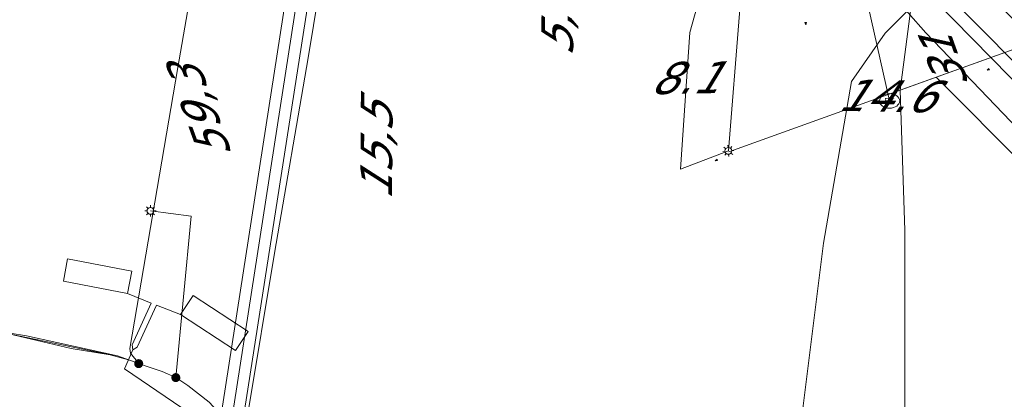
# Model space of a CAD drawing. Header units: metres. Extents: x 124576 to 133557, y 395865 to 402386.
# Tile 287 of 447: x 128449 to 128493, y 402153 to 402170. Entities that reach past the tile are written whole.
import ezdxf
from ezdxf.enums import TextEntityAlignment as Align

# ---------------------------------------------------------------- set-up
doc = ezdxf.new("R2010")
doc.units = ezdxf.units.M
doc.header["$MEASUREMENT"] = 0
for name, color, linetype, lineweight, true_color in [('LG_Datatransport_Gebroeders_Van_der_Donk_BV_(FTTX)', 3, 'Continuous', 13, 0x00ff00), ('LG_Datatransport_KPN_BV', 3, 'Continuous', 13, 0x00ff00), ('LG_Laag_Spanning_Enexis_Netbeheer_BV', 7, 'Continuous', 13, 0x960000), ('LG_Laag_Spanning_Gemeente_Tilburg_Ruimtelijke_Uitvoering', 7, 'Continuous', 13, 0x960000), ('LG_Midden_Spanning_Enexis_Netbeheer_BV', 7, 'Continuous', 13, 0xd20000), ('LG_Riool_Onder_Druk_New_Water_Business_Tilburg_BV', 5, 'Continuous', 13, 0x0000ff), ('LG_unet-4_Brabant_Water', 5, 'Continuous', 13, 0x0000ff)]:
    doc.layers.add(name, color=color, linetype=linetype, lineweight=lineweight, true_color=true_color)
for name, color, linetype, lineweight in [('LG_Laag_Spanning_P_Enexis_Netbeheer_BV', 7, 'Continuous', 0), ('LG_n00003_Spitters_Electrotechniek_BV', 7, 'Continuous', 13), ('LG_unet-4_P_Brabant_Water', 7, 'Continuous', 0), ('MV_Datatransport', 7, 'Continuous', 0), ('MV_Gas_Lage_Druk_pijl', 7, 'Continuous', 0), ('MV_Laag_Spanning', 7, 'Continuous', 0), ('MV_Laag_Spanning_lijn', 7, 'Continuous', 0), ('MV_Laag_Spanning_pijl', 7, 'Continuous', 0), ('MV_Midden_Spanning_lijn', 7, 'Continuous', 0), ('MV_Midden_Spanning_pijl', 7, 'Continuous', 0), ('MV_unet-4', 7, 'Continuous', 0)]:
    doc.layers.add(name, color=color, linetype=linetype, lineweight=lineweight)
doc.styles.add('Klic_Annotatie', font='verdanai.ttf', dxfattribs={"oblique": 20, "height": 1.4})
doc.styles.add('Style-Arial', font='arial.ttf')

# ---------------------------------------------------------------- blocks, each defined once
blk = doc.blocks.new('Mof')
at = {"layer": 'LG_Laag_Spanning_P_Enexis_Netbeheer_BV'}
h = blk.add_hatch(color=256, dxfattribs=at)
edge = h.paths.add_edge_path()
edge.add_arc((0, 0), 2, 0, 360)
blk = doc.blocks.new('Streetlight')
at = {"layer": 'LG_Laag_Spanning_P_Enexis_Netbeheer_BV'}
for p, q in [((-1.77, 1.77), (-1.06, 1.06)), ((0, 2.5), (0, 1.5)), ((1.77, 1.77), (1.06, 1.06)), ((-1.06, -1.06), (-1.77, -1.77)), ((0, -1.5), (0, -2.5)), ((1.06, -1.06), (1.77, -1.77))]:
    blk.add_line(p, q, dxfattribs=at)
at = {"layer": 'LG_Laag_Spanning_P_Enexis_Netbeheer_BV', "flags": 128}
for points in [[(-2.5, 0), (-1.5, 0)], [(1.5, 0), (2.5, 0)]]:
    blk.add_lwpolyline(points, dxfattribs=at)
at = {"layer": 'LG_Laag_Spanning_P_Enexis_Netbeheer_BV'}
blk.add_circle((0, 0), 1.5, dxfattribs=at)
blk = doc.blocks.new('m_pijl')
at = {"layer": 'MV_Laag_Spanning_pijl'}
blk.add_hatch(color=7, dxfattribs=at).paths.add_polyline_path([(-1, -0.33), (-1, 0), (-1, 0.33), (0, 0)])
at = {"layer": 'MV_Laag_Spanning_pijl', "flags": 128}
blk.add_lwpolyline([(-1, 0), (-1, 0.33), (0, 0), (-1, -0.33), (-1, 0)], close=True, dxfattribs=at)
blk = doc.blocks.new('m_pijl_1')
at = {"layer": 'MV_Midden_Spanning_pijl'}
blk.add_hatch(color=7, dxfattribs=at).paths.add_polyline_path([(-1, -0.33), (-1, 0), (-1, 0.33), (0, 0)])
at = {"layer": 'MV_Midden_Spanning_pijl', "flags": 128}
blk.add_lwpolyline([(-1, 0), (-1, 0.33), (0, 0), (-1, -0.33), (-1, 0)], close=True, dxfattribs=at)
blk = doc.blocks.new('m_pijl_2')
at = {"layer": 'MV_Gas_Lage_Druk_pijl'}
blk.add_hatch(color=7, dxfattribs=at).paths.add_polyline_path([(-1, -0.33), (-1, 0), (-1, 0.33), (0, 0)])
at = {"layer": 'MV_Gas_Lage_Druk_pijl', "flags": 128}
blk.add_lwpolyline([(-1, 0), (-1, 0.33), (0, 0), (-1, -0.33), (-1, 0)], close=True, dxfattribs=at)
blk = doc.blocks.new('FireHydrant')
at = {"layer": 'LG_unet-4_P_Brabant_Water'}
blk.add_ellipse((0, 0), major_axis=(4.45, 0), ratio=0.727642, dxfattribs=at)
at = {"layer": 'LG_unet-4_P_Brabant_Water', "style": 'Style-Arial'}
blk.add_text('BK', height=2.5, dxfattribs=at).set_placement((0, 0), align=Align.MIDDLE_CENTER)

msp = doc.modelspace()

# ---------------------------------------------------------------- linework, layer by layer
at = {"layer": 'LG_Datatransport_Gebroeders_Van_der_Donk_BV_(FTTX)', "flags": 128}
msp.add_lwpolyline([(128399.337, 402155.708), (128447.387, 402149.329), (128458.76, 402146.966), (128461.476, 402147.391), (128483.824, 402143.995), (128484.48, 402144.065), (128484.481, 402144.374), (128483.105, 402146.955), (128484.781, 402160.363), (128486.024, 402167.491), (128487.509, 402169.621), (128490.394, 402172.54), (128491.397, 402172.03), (128539.627, 402123.53), (128603.564, 402054.74), (128635.722, 402020.021), (128655.99, 401998.242), (128662.323, 401992.553), (128666.764, 401989.462), (128672.874, 401985.21), (128766.677, 401931.695)], dxfattribs=at)
at = {"layer": 'LG_Datatransport_KPN_BV', "flags": 128}
for points in [[(128466.04, 402210.161), (128464.822, 402192.598), (128464.221, 402184.637), (128464.097, 402182.99), (128463.967, 402181.262), (128462.975, 402174.259), (128462.033, 402168.535), (128460.541, 402159.919), (128459.381, 402152.923), (128458.324, 402147.544), (128457.577, 402143.582), (128457.025, 402140.914), (128455.993, 402136.573), (128454.642, 402130.853), (128454.384, 402129.792), (128453.036, 402126.072), (128450.958, 402120.133), (128449.92, 402117.459), (128447.928, 402112.454), (128445.435, 402106.503)], [(128489.091, 402174.212), (128488.165, 402167.115), (128488.37, 402160.918), (128488.369, 402159.499), (128488.366, 402147.839), (128486.038, 402123.373), (128481.178, 402108.229), (128480.314, 402105.815)]]:
    msp.add_lwpolyline(points, dxfattribs=at)
at = {"layer": 'LG_Laag_Spanning_Enexis_Netbeheer_BV'}
for p, q in [((128454.165, 402155.713), (128456.276, 402168.11)), ((128454.165, 402155.713), (128456.276, 402168.11)), ((128454.165, 402155.713), (128456.276, 402168.11)), ((128449.591, 402156.274), (128453.613, 402155.387)), ((128449.591, 402156.274), (128453.613, 402155.387)), ((128449.591, 402156.274), (128453.613, 402155.387)), ((128453.613, 402155.387), (128454.549, 402155.047))]:
    msp.add_line(p, q, dxfattribs=at)
at = {"layer": 'LG_Laag_Spanning_Enexis_Netbeheer_BV', "flags": 128}
for points in [[(128454.549, 402155.047), (128454.186, 402155.508), (128454.165, 402155.713), (128456.276, 402168.11), (128456.703, 402170.568), (128457.04, 402171.441), (128457.756, 402171.971), (128458.86, 402172.112), (128463.574, 402172.062), (128465.81, 402172.038), (128466.725, 402172.18), (128467.566, 402172.58), (128468.243, 402173.014), (128469.302, 402173.911), (128469.424, 402174.046), (128470.385, 402174.272), (128479.732, 402171.519), (128480.635, 402171.313), (128480.937, 402171.181), (128481.079, 402170.917), (128481.067, 402170.498), (128480.58, 402164.433)], [(128456.276, 402168.11), (128456.703, 402170.568), (128457.04, 402171.441), (128457.756, 402171.971), (128458.86, 402172.112), (128463.574, 402172.062), (128465.81, 402172.038), (128466.725, 402172.18), (128467.566, 402172.58), (128468.243, 402173.014), (128469.302, 402173.911), (128469.424, 402174.046), (128470.385, 402174.272)], [(128479.732, 402171.519), (128480.635, 402171.313), (128480.937, 402171.181), (128481.079, 402170.917), (128481.067, 402170.498), (128480.58, 402164.433)], [(128401.144, 402162.44), (128414.521, 402161.429), (128415.914, 402161.293), (128417.203, 402161.138), (128417.397, 402161.115), (128430.965, 402159.485), (128432.35, 402159.281), (128448.878, 402156.388), (128449.591, 402156.274), (128453.613, 402155.387), (128454.549, 402155.047)], [(128401.144, 402162.44), (128414.521, 402161.429), (128415.914, 402161.293), (128417.203, 402161.138), (128417.397, 402161.115), (128430.965, 402159.485), (128432.35, 402159.281), (128448.878, 402156.388), (128449.591, 402156.274)], [(128456.188, 402154.43), (128456.868, 402161.559), (128455.067, 402161.787)], [(128454.549, 402155.047), (128454.186, 402155.508), (128454.165, 402155.713)], [(128454.549, 402155.047), (128454.838, 402154.95), (128455.495, 402154.732), (128455.581, 402154.702), (128456.188, 402154.43), (128456.714, 402154.084), (128457.663, 402153.349), (128458.605, 402152.338), (128459.135, 402151.541), (128459.732, 402150.29), (128460.231, 402148.693), (128460.463, 402147.325), (128460.501, 402146.183), (128460.408, 402145.037), (128460.356, 402144.803), (128460.123, 402143.863), (128459.702, 402142.53), (128453.649, 402126.915), (128453.146, 402125.608), (128452.028, 402122.68), (128450.049, 402117.498)], [(128454.549, 402155.047), (128454.838, 402154.95), (128455.495, 402154.732), (128455.581, 402154.702), (128456.188, 402154.43), (128456.714, 402154.084), (128457.663, 402153.349), (128458.605, 402152.338), (128459.135, 402151.541), (128459.732, 402150.29), (128460.231, 402148.693), (128460.463, 402147.325), (128460.501, 402146.183), (128460.408, 402145.037), (128460.356, 402144.803), (128460.123, 402143.863), (128459.702, 402142.53), (128453.649, 402126.915), (128453.146, 402125.608), (128452.028, 402122.68), (128450.049, 402117.498)]]:
    msp.add_lwpolyline(points, dxfattribs=at)
at = {"layer": 'LG_Laag_Spanning_Gemeente_Tilburg_Ruimtelijke_Uitvoering'}
msp.add_line((128453.923, 402154.818), (128454.296, 402155.658), dxfattribs=at)
at = {"layer": 'LG_Laag_Spanning_Gemeente_Tilburg_Ruimtelijke_Uitvoering', "flags": 128}
for points in [[(128454.258, 402155.88), (128455.107, 402157.722), (128454.054, 402158.14), (128454.243, 402159.12), (128451.412, 402159.666), (128451.223, 402158.686), (128454.054, 402158.14)], [(128454.485, 402155.776), (128455.339, 402157.63), (128456.392, 402157.213), (128456.947, 402158.058), (128459.377, 402156.464), (128458.822, 402155.619), (128456.392, 402157.213)], [(128448.821, 402156.36), (128451.589, 402155.785), (128453.297, 402155.43), (128454.096, 402155.209)], [(128448.821, 402156.36), (128451.574, 402155.712), (128453.297, 402155.43), (128454.096, 402155.209)], [(128454.257, 402155.877), (128454.296, 402155.658), (128454.485, 402155.776)], [(128453.923, 402154.818), (128456.458, 402153.099), (128458.944, 402150.329), (128459.734, 402148.198), (128459.965, 402147.604), (128459.844, 402144.152), (128457.236, 402137.313), (128452.845, 402125.726), (128449.341, 402117.224), (128447.374, 402111.524), (128445.271, 402106.387), (128443.461, 402101.703), (128442.119, 402098.624), (128441.025, 402096.531), (128439.602, 402094.766), (128435.008, 402091.95), (128431.235, 402090.773), (128429.352, 402090.782), (128424.799, 402091.804), (128416.982, 402094.683), (128401.482, 402099.88), (128393.377, 402102.654), (128393.141, 402101.951)]]:
    msp.add_lwpolyline(points, dxfattribs=at)
at = {"layer": 'LG_Midden_Spanning_Enexis_Netbeheer_BV', "flags": 128}
for points in [[(128458.838, 402244.675), (128469.967, 402191.877), (128470.889, 402190.2), (128473.642, 402187.515), (128473.761, 402187.399), (128473.767, 402187.393), (128473.856, 402187.307), (128475.085, 402186.13), (128483.481, 402178.196), (128484.905, 402176.792), (128486.175, 402175.484), (128486.188, 402175.471), (128487.105, 402174.526), (128488.024, 402173.58), (128489.425, 402172.153), (128497.562, 402163.953), (128498.973, 402162.536), (128513.681, 402147.825), (128529.746, 402131.104)], [(128458.838, 402244.675), (128469.967, 402191.877), (128470.889, 402190.2), (128473.642, 402187.515), (128473.761, 402187.399), (128473.767, 402187.393), (128473.856, 402187.307), (128475.085, 402186.13), (128483.481, 402178.196), (128484.905, 402176.792), (128486.175, 402175.484), (128486.188, 402175.471), (128487.105, 402174.526), (128488.024, 402173.58), (128489.425, 402172.153), (128497.562, 402163.953), (128498.973, 402162.536), (128513.681, 402147.825), (128529.746, 402131.104)], [(128529.746, 402131.104), (128513.681, 402147.825), (128498.973, 402162.536), (128497.562, 402163.953), (128489.425, 402172.153), (128488.024, 402173.58), (128487.105, 402174.526), (128486.188, 402175.471), (128486.175, 402175.484), (128484.905, 402176.792), (128483.481, 402178.196), (128475.085, 402186.13), (128473.856, 402187.307), (128473.767, 402187.393), (128473.761, 402187.399), (128473.642, 402187.515), (128470.889, 402190.2), (128469.967, 402191.877), (128458.838, 402244.675)], [(128529.746, 402131.104), (128513.681, 402147.825), (128498.973, 402162.536), (128497.562, 402163.953), (128489.425, 402172.153), (128488.024, 402173.58), (128487.105, 402174.526), (128486.188, 402175.471), (128486.175, 402175.484), (128484.905, 402176.792), (128483.481, 402178.196), (128475.085, 402186.13), (128473.856, 402187.307), (128473.767, 402187.393), (128473.761, 402187.399), (128473.642, 402187.515), (128470.889, 402190.2), (128469.967, 402191.877), (128458.838, 402244.675)], [(128540.939, 402119.403), (128540.9, 402119.444), (128534.184, 402126.479), (128532.395, 402128.345), (128531.248, 402129.541), (128529.746, 402131.104), (128513.681, 402147.825), (128498.973, 402162.536), (128497.562, 402163.953), (128489.425, 402172.153), (128488.024, 402173.58), (128487.105, 402174.526), (128486.188, 402175.471), (128486.175, 402175.484), (128484.905, 402176.792), (128483.481, 402178.196), (128475.085, 402186.13), (128473.856, 402187.307), (128473.767, 402187.393), (128473.761, 402187.399), (128473.642, 402187.515), (128470.889, 402190.2), (128469.967, 402191.877), (128458.838, 402244.675)], [(128540.939, 402119.403), (128540.9, 402119.444), (128534.184, 402126.479), (128532.395, 402128.345), (128531.248, 402129.541), (128529.746, 402131.104), (128513.681, 402147.825), (128498.973, 402162.536), (128497.562, 402163.953), (128489.425, 402172.153), (128488.024, 402173.58), (128487.105, 402174.526), (128486.188, 402175.471), (128486.175, 402175.484), (128484.905, 402176.792), (128483.481, 402178.196), (128475.085, 402186.13), (128473.856, 402187.307), (128473.767, 402187.393), (128473.761, 402187.399), (128473.642, 402187.515), (128470.889, 402190.2), (128469.967, 402191.877), (128458.838, 402244.675)], [(128458.838, 402244.675), (128469.967, 402191.877), (128470.889, 402190.2), (128473.642, 402187.515), (128473.761, 402187.399), (128473.767, 402187.393), (128473.856, 402187.307), (128475.085, 402186.13), (128483.481, 402178.196), (128484.905, 402176.792), (128486.175, 402175.484), (128486.188, 402175.471), (128487.105, 402174.526), (128488.024, 402173.58), (128489.425, 402172.153), (128497.562, 402163.953), (128498.973, 402162.536), (128513.681, 402147.825), (128529.746, 402131.104)], [(128458.838, 402244.675), (128469.967, 402191.877), (128470.889, 402190.2), (128473.642, 402187.515), (128473.761, 402187.399), (128473.767, 402187.393), (128473.856, 402187.307), (128475.085, 402186.13), (128483.481, 402178.196), (128484.905, 402176.792), (128486.175, 402175.484), (128486.188, 402175.471), (128487.105, 402174.526), (128488.024, 402173.58), (128489.425, 402172.153), (128497.562, 402163.953), (128498.973, 402162.536), (128513.681, 402147.825), (128529.746, 402131.104)], [(128529.746, 402131.104), (128513.681, 402147.825), (128498.973, 402162.536), (128497.562, 402163.953), (128489.425, 402172.153), (128488.024, 402173.58), (128487.105, 402174.526), (128486.188, 402175.471), (128486.175, 402175.484), (128484.905, 402176.792), (128483.481, 402178.196), (128475.085, 402186.13), (128473.856, 402187.307), (128473.767, 402187.393), (128473.761, 402187.399), (128473.642, 402187.515), (128470.889, 402190.2), (128469.967, 402191.877), (128458.838, 402244.675)], [(128558.748, 402100.511), (128540.939, 402119.403), (128540.9, 402119.444), (128534.184, 402126.479), (128532.395, 402128.345), (128526.918, 402133.292), (128525.475, 402134.675), (128488.852, 402171.935), (128488.406, 402172.451), (128488.114, 402173.056), (128487.333, 402176.13)], [(128558.748, 402100.511), (128540.939, 402119.403), (128540.9, 402119.444), (128534.184, 402126.479), (128532.395, 402128.345), (128526.918, 402133.292), (128525.475, 402134.675), (128488.852, 402171.935), (128488.406, 402172.451), (128488.114, 402173.056), (128487.333, 402176.13)], [(128558.748, 402100.511), (128540.939, 402119.403), (128540.9, 402119.444), (128534.184, 402126.479), (128532.395, 402128.345), (128526.918, 402133.292), (128525.475, 402134.675), (128488.852, 402171.935), (128488.406, 402172.451), (128488.114, 402173.056), (128487.333, 402176.13)], [(128532.395, 402128.345), (128526.918, 402133.292), (128525.475, 402134.675), (128488.852, 402171.935), (128488.406, 402172.451), (128488.114, 402173.056), (128487.333, 402176.13)], [(128486.188, 402175.471), (128487.105, 402174.526), (128488.024, 402173.58), (128489.425, 402172.153), (128497.562, 402163.953), (128498.973, 402162.536), (128513.681, 402147.825)]]:
    msp.add_lwpolyline(points, dxfattribs=at)
at = {"layer": 'LG_n00003_Spitters_Electrotechniek_BV'}
for p, q in [((128456.363, 402141.085), (128461.096, 402171.527)), ((128461.59, 402171.45), (128456.848, 402140.948)), ((128457.332, 402140.81), (128462.084, 402171.373))]:
    msp.add_line(p, q, dxfattribs=at)
at = {"layer": 'LG_Riool_Onder_Druk_New_Water_Business_Tilburg_BV', "flags": 128}
msp.add_lwpolyline([(128493.388, 402165.381), (128489.303, 402169.645), (128485.4, 402174.077), (128481.684, 402178.666), (128477.473, 402184.641), (128473.749, 402190.932), (128470.536, 402197.498), (128470.014, 402198.664), (128469.606, 402199.874), (128469.314, 402201.117), (128461.801, 402233.04), (128454.259, 402264.956), (128446.688, 402296.865), (128441.508, 402320.859)], dxfattribs=at)
at = {"layer": 'LG_unet-4_Brabant_Water', "flags": 128}
msp.add_lwpolyline([(128485.38, 402176.95), (128486.74, 402170.9), (128487.7, 402166.64)], dxfattribs=at)
at = {"layer": 'MV_Laag_Spanning_lijn'}
msp.add_line((128480.58, 402164.433), (128478.464, 402163.622), dxfattribs=at)
at = {"layer": 'MV_Laag_Spanning_pijl'}
msp.add_line((128494.379, 402169.344), (128480.596, 402164.388), dxfattribs=at)
at = {"layer": 'MV_Laag_Spanning_pijl', "flags": 128}
msp.add_lwpolyline([(128478.464, 402163.622), (128478.873, 402169.659), (128479.426, 402171.609)], dxfattribs=at)
at = {"layer": 'MV_Midden_Spanning_lijn'}
msp.add_line((128494.675, 402169.451), (128488.278, 402167.151), dxfattribs=at)
at = {"layer": 'MV_Midden_Spanning_pijl'}
msp.add_line((128489.758, 402167.683), (128506.901, 402150.461), dxfattribs=at)

# ---------------------------------------------------------------- block references
at = {"layer": 'LG_Laag_Spanning_P_Enexis_Netbeheer_BV'}
for name, p, xscale, yscale, zscale, rotation in [('Streetlight', (128480.58, 402164.433), 0.1, 0.1, 0.1, 95), ('Mof', (128456.188, 402154.43), 0.09999999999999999, 0.09999999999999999, 0.09999999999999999, 29)]:
    msp.add_blockref(name, p, dxfattribs=dict(at, xscale=xscale, yscale=yscale, zscale=zscale, rotation=rotation))
at = {"layer": 'LG_Laag_Spanning_P_Enexis_Netbeheer_BV', "xscale": 0.1, "yscale": 0.1, "zscale": 0.1}
for name, p in [('Streetlight', (128455.067, 402161.787)), ('Mof', (128454.549, 402155.047))]:
    msp.add_blockref(name, p, dxfattribs=at)
at = {"layer": 'LG_unet-4_P_Brabant_Water', "xscale": 0.1, "yscale": 0.1, "zscale": 0.1}
msp.add_blockref('FireHydrant', (128487.7, 402166.64), dxfattribs=at)
at = {"layer": 'MV_Gas_Lage_Druk_pijl', "xscale": 0.1, "yscale": 0.1, "zscale": 0.1, "rotation": 272}
msp.add_blockref('m_pijl_2', (128484, 402170), dxfattribs=at)
at = {"layer": 'MV_Laag_Spanning_pijl', "xscale": 0.1, "yscale": 0.1, "zscale": 0.1, "rotation": 200}
msp.add_blockref('m_pijl', (128480, 402164), dxfattribs=at)
at = {"layer": 'MV_Midden_Spanning_pijl', "xscale": 0.1, "yscale": 0.1, "zscale": 0.1, "rotation": 200}
msp.add_blockref('m_pijl_1', (128492, 402168), dxfattribs=at)

# ---------------------------------------------------------------- texts
at = {"layer": 'MV_Datatransport', "style": 'Klic_Annotatie', "oblique": 20}
for s, rotation, p in [('31', 109.8, (128490.145, 402168.266)), ('59,3', 109.9, (128457.293, 402166.047))]:
    msp.add_text(s, height=1.4, rotation=rotation, dxfattribs=at).set_placement(p, align=Align.MIDDLE_CENTER)
at = {"layer": 'MV_Laag_Spanning', "style": 'Klic_Annotatie', "oblique": 20}
for s, rotation, p in [('8.1', 1, (128478.607, 402167.66)), ('14.6', 359, (128487.488, 402166.866))]:
    msp.add_text(s, height=1.4, rotation=rotation, dxfattribs=at).set_placement(p, align=Align.MIDDLE_CENTER)
at = {"layer": 'MV_unet-4', "style": 'Klic_Annotatie', "oblique": 20}
for s, p in [('5,6', (128473.03, 402170.12)), ('15,5', (128465.04, 402164.34))]:
    msp.add_text(s, height=1.4, rotation=89.6, dxfattribs=at).set_placement(p, align=Align.MIDDLE_CENTER)

doc.saveas('drawing.dxf')
